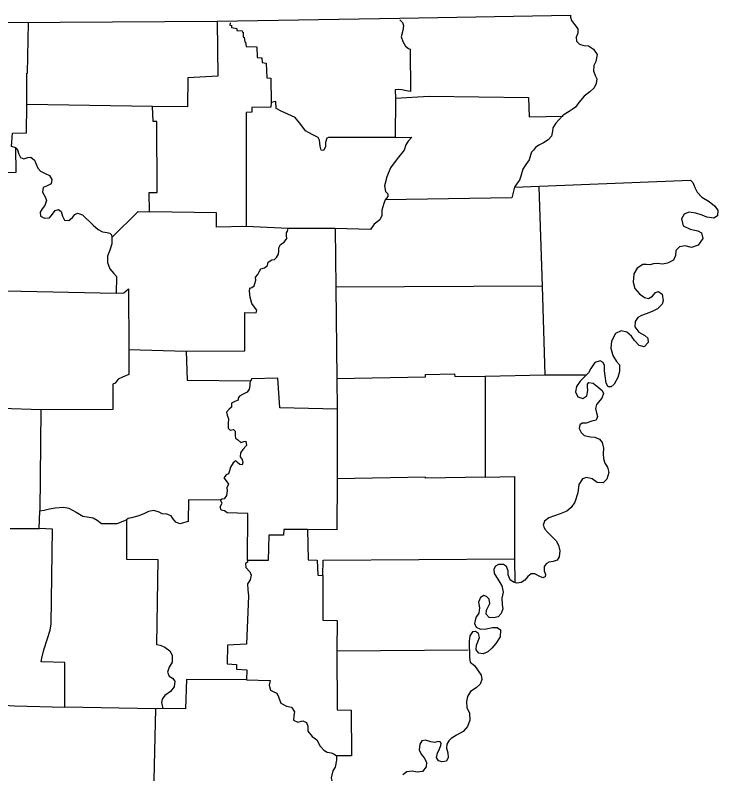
# Model space of a CAD drawing. Extents: x 1127717 to 1741049, y 2026793 to 2244711.
# Drawn here: x 1166334 to 1168552, y 2107232 to 2109628 of the extents above; entities that cross this region are included whole.
import ezdxf

# ---------------------------------------------------------------- set-up
doc = ezdxf.new("R2010")
doc.units = 0
doc.layers.add('30', color=7, linetype='Continuous')

msp = doc.modelspace()

# ---------------------------------------------------------------- linework, layer by layer
at = {"layer": '30'}
for points in [[(1166311.5, 2109604.3), (1166972, 2109608.7), (1167548.3, 2109618.1), (1168086.9, 2109627.9), (1168087.3, 2109621.4), (1168090, 2109611.1), (1168100, 2109598.1), (1168109.8, 2109584.3), (1168109.8, 2109571.2), (1168105.3, 2109558.7), (1168106.5, 2109545.3), (1168116.1, 2109536.1), (1168129.2, 2109532), (1168144.4, 2109531.1), (1168160.2, 2109520.8), (1168171.2, 2109504.2), (1168167.2, 2109481.3), (1168160.8, 2109468.8), (1168159.5, 2109451.7), (1168165.3, 2109437.3), (1168170.8, 2109426.4), (1168168.6, 2109411.7), (1168161.7, 2109398.2), (1168147.7, 2109385.8), (1168130, 2109372.5), (1168114, 2109352.5), (1168102.7, 2109337.7), (1168092.6, 2109330.2), (1168082.5, 2109324), (1168063.7, 2109311.9), (1168050.8, 2109297.6), (1168041, 2109286.8), (1168031.7, 2109271.7), (1168029.9, 2109261.4), (1168027, 2109245.3), (1168017, 2109234.2), (1168001.8, 2109224.5), (1167987.4, 2109217.6), (1167977, 2109210.4), (1167970.4, 2109201.4), (1167964.1, 2109195.6), (1167960.4, 2109185.4), (1167956.5, 2109171.1), (1167946, 2109156), (1167936.7, 2109141.2), (1167930.8, 2109119.8), (1167925.9, 2109106.6), (1167918.8, 2109097.6), (1167910.9, 2109085.1), (1168466.2, 2109107.3), (1168473, 2109099), (1168480.1, 2109083.7), (1168486.8, 2109069.2), (1168502.1, 2109053.5), (1168525.2, 2109039.3), (1168542.2, 2109025.9), (1168552.2, 2109011.9), (1168550.7, 2108994.5), (1168539.1, 2108987.1), (1168517.9, 2108990), (1168502.3, 2108995.8), (1168483.3, 2109002.5), (1168460.5, 2109006), (1168446.3, 2108999.6), (1168437.2, 2108984.5), (1168443, 2108962.9), (1168464.6, 2108952.3), (1168488.6, 2108946.7), (1168500.6, 2108940), (1168504.9, 2108922.8), (1168490.2, 2108901.1), (1168468.6, 2108894.6), (1168448.9, 2108898.9), (1168430.7, 2108896.6), (1168419.5, 2108884.6), (1168418.8, 2108869.2), (1168412.1, 2108853.8), (1168393.8, 2108844.8), (1168377.3, 2108842), (1168361.6, 2108843.9), (1168348.7, 2108842.7), (1168337.4, 2108839.5), (1168326.7, 2108840.9), (1168315, 2108840.4), (1168297.9, 2108829), (1168286.8, 2108811.3), (1168284.7, 2108784.9), (1168290.6, 2108764.5), (1168304.8, 2108747.8), (1168320.4, 2108736.1), (1168333, 2108733), (1168345.5, 2108740.5), (1168355.2, 2108752.5), (1168365.1, 2108755.1), (1168376.6, 2108746.8), (1168380.1, 2108725.8), (1168376.6, 2108715.6), (1168361.5, 2108700.4)], [(1166971.9, 2109606.8), (1166974.5, 2109435.6), (1166879, 2109430.2), (1166878.4, 2109338.7), (1166768.2, 2109339.8)], [(1167548.7, 2109612.8), (1167556.9, 2109604.4), (1167559.6, 2109595.7), (1167558.4, 2109579.5), (1167553.2, 2109559.4), (1167558.2, 2109544.7), (1167566.1, 2109529.8), (1167576, 2109522.3), (1167580.7, 2109520.5), (1167582.3, 2109386.3), (1167569.9, 2109388.6), (1167554.5, 2109392.4), (1167544, 2109393.3), (1167533.5, 2109392.3), (1167534.7, 2109366.1), (1167533.8, 2109241.6), (1167323.4, 2109241.6), (1167317.6, 2109239.1), (1167314, 2109225.8), (1167313.5, 2109212), (1167307.4, 2109200.6), (1167300.5, 2109201.9), (1167297.4, 2109214.1), (1167294.4, 2109233.5), (1167290.4, 2109241.9), (1167271.5, 2109251.5), (1167250.5, 2109262.8), (1167235.8, 2109282.9), (1167217.8, 2109304.9), (1167195.1, 2109315.7), (1167173.7, 2109324.4), (1167158.6, 2109333.5), (1167157.1, 2109355.7), (1167142.5, 2109352.6)], [(1166151.2, 2109039.5), (1166242.1, 2109040.9), (1166242.4, 2109131.2), (1166337.4, 2109132.3), (1166336.3, 2109209.3), (1166322.3, 2109213.6), (1166325.4, 2109255.7), (1166370.3, 2109256.6), (1166371.1, 2109345.8), (1166370.8, 2109444.7), (1166373.5, 2109444.9), (1166376.1, 2109602.2)], [(1167012.7, 2109603.9), (1167011.8, 2109596.6), (1167017.3, 2109595.1), (1167017.4, 2109588.6), (1167033.8, 2109586), (1167034.5, 2109579.5), (1167050.7, 2109578.5), (1167051.8, 2109574.7), (1167053.9, 2109574.6), (1167054.1, 2109558.4), (1167056.7, 2109557.9), (1167058.9, 2109544), (1167061.7, 2109543), (1167063.4, 2109528.5), (1167097.3, 2109527.4), (1167098.1, 2109494), (1167113.4, 2109493.3), (1167114.3, 2109478.5), (1167126.9, 2109476.1), (1167128.5, 2109429.9), (1167140.9, 2109429.4), (1167142.5, 2109352.6), (1167141.8, 2109337.6), (1167081.4, 2109336.7), (1167080.9, 2109321.7), (1167063.7, 2109320.6), (1167063.8, 2108960.3), (1166969.7, 2108957.9), (1166969.6, 2109003.2), (1166758.2, 2109006.5)], [(1167534.7, 2109366.1), (1167641.4, 2109371.9), (1167954.1, 2109367.4), (1167956.2, 2109306.5), (1168064.3, 2109309)], [(1166639.3, 2108926), (1166722.2, 2109007.8), (1166758.2, 2109006.5), (1166757.6, 2109067.7), (1166782.4, 2109067.6), (1166781.5, 2109291.9), (1166770.2, 2109292.4), (1166768.2, 2109339.8), (1166371.1, 2109345.8)], [(1167533.8, 2109241.6), (1167586.3, 2109242.7), (1167575.1, 2109229.7), (1167567.3, 2109218.9), (1167562, 2109201.6), (1167539.8, 2109174.5), (1167519.5, 2109146), (1167507.6, 2109117.1), (1167499.7, 2109089.1), (1167503.2, 2109071.2), (1167510.2, 2109063.2), (1167510.3, 2109055.1), (1167502.3, 2109044.8)], [(1166336.3, 2109209.3), (1166341.9, 2109202.8), (1166346, 2109188.9), (1166351.3, 2109178), (1166361.9, 2109173.8), (1166374.4, 2109178.6), (1166384.2, 2109179.6), (1166395.1, 2109170.4), (1166405.6, 2109144.7), (1166414.5, 2109134.8), (1166429.2, 2109127.9), (1166442.6, 2109121.2), (1166450.1, 2109109.1), (1166448.4, 2109095.3), (1166433.5, 2109087.7), (1166422.9, 2109083.4), (1166420.3, 2109068.6), (1166428.9, 2109053.7), (1166432.7, 2109042.9), (1166428.4, 2109026.8), (1166419.9, 2109016.2), (1166413, 2109006.1), (1166414.5, 2108992.9), (1166426.8, 2108986.8), (1166443, 2108987.9), (1166452.5, 2108999.7), (1166460.8, 2109011.2), (1166471.1, 2109014.1), (1166479.9, 2109008), (1166484.1, 2108992.7), (1166490.4, 2108980.4), (1166503.2, 2108979.3), (1166515.1, 2108988.6), (1166523.1, 2108998.3), (1166530.6, 2109002.4), (1166546.5, 2108997.4), (1166580.3, 2108964.9), (1166595.8, 2108950.5), (1166610.2, 2108943.1), (1166625.2, 2108941.2), (1166633.3, 2108939.2), (1166638, 2108934.3), (1166639.3, 2108926)], [(1167910.9, 2109085.1), (1167901.8, 2109050.7), (1167502.3, 2109044.8)], [(1167986.8, 2109085.3), (1167997.5, 2108772.5), (1168006.6, 2108492.2), (1168134.2, 2108491.8)], [(1167502.3, 2109044.8), (1167497.6, 2109032.7), (1167491.2, 2109011.8), (1167491.2, 2108995.6), (1167485.2, 2108981.4), (1167467.6, 2108967.4), (1167455.4, 2108950.9), (1167344.5, 2108953.9), (1167195.6, 2108954.1)], [(1166692.7, 2108572.2), (1166873.6, 2108566.3), (1167059.3, 2108567.7), (1167059.2, 2108688.6), (1167095.2, 2108687.5), (1167097.5, 2108695.8), (1167089.5, 2108705.5), (1167081.4, 2108717.6), (1167076, 2108737.4), (1167074.4, 2108756.3), (1167075.3, 2108765.6), (1167081, 2108768.1), (1167088.5, 2108772.8), (1167093.8, 2108791), (1167093.3, 2108800.3), (1167100.1, 2108808.8), (1167104.8, 2108817.8), (1167109.7, 2108827), (1167121.7, 2108830.1), (1167130.4, 2108837.4), (1167133, 2108847.6), (1167144.5, 2108854.8), (1167152.7, 2108856.6), (1167159, 2108862.2), (1167165.4, 2108872.8), (1167166.7, 2108882.1), (1167166.4, 2108893), (1167172.3, 2108903.2), (1167183.9, 2108911.1), (1167192.2, 2108922.2), (1167191.2, 2108932.4), (1167191.1, 2108940.3), (1167194, 2108945.7), (1167195.6, 2108954.1), (1167063.8, 2108960.3)], [(1167344.5, 2108953.9), (1167346.6, 2108768.4), (1167349.8, 2108480.8), (1167351, 2108383.6), (1167169.8, 2108387.8), (1167163.3, 2108481.1), (1167080, 2108479.4), (1167077.7, 2108472.8)], [(1166639.3, 2108926), (1166639.2, 2108906.2), (1166633.3, 2108886), (1166625.9, 2108867.1), (1166625.3, 2108846.3), (1166633.3, 2108826.7), (1166645.4, 2108812.1), (1166654.6, 2108802.7), (1166653, 2108750)], [(1167997.5, 2108772.5), (1167346.6, 2108768.4)], [(1166302.6, 2108757.3), (1166653, 2108750), (1166676.8, 2108750.6), (1166692.1, 2108763.9), (1166692.7, 2108572.2), (1166693.2, 2108493.5), (1166673.5, 2108484.3), (1166658.9, 2108477.9), (1166650.3, 2108465.9), (1166642.1, 2108462), (1166642.4, 2108382.3), (1166414.8, 2108381.9), (1166292.3, 2108385.8)], [(1168361.5, 2108700.4), (1168344.9, 2108692.1), (1168326.2, 2108684.3), (1168310.8, 2108679.3), (1168299.5, 2108672.6), (1168291.6, 2108660.1), (1168290.7, 2108643.6), (1168303, 2108627.2), (1168321.4, 2108615.7), (1168331.1, 2108608.1), (1168332.8, 2108594.5), (1168319.9, 2108580.9), (1168303.7, 2108584.5), (1168288.7, 2108600), (1168280.1, 2108613.8), (1168265.3, 2108626.6), (1168247.5, 2108630.8), (1168229.2, 2108622.7), (1168217.1, 2108598.1), (1168214.8, 2108575.8), (1168220.9, 2108553), (1168232.2, 2108534), (1168241.6, 2108523.1), (1168242, 2108502.8), (1168236.4, 2108483.6), (1168224.6, 2108462.6), (1168215.4, 2108453.7), (1168205.8, 2108454.1), (1168199.4, 2108466.1), (1168197.1, 2108488.6), (1168194.5, 2108504.8), (1168194.3, 2108521), (1168190.7, 2108531.1), (1168180.3, 2108536.3), (1168164.4, 2108531.1), (1168151.2, 2108511.5), (1168143.8, 2108498), (1168131.5, 2108485.8), (1168118.1, 2108471.5), (1168106.1, 2108455.5), (1168102.8, 2108438.6), (1168110.4, 2108423), (1168126.3, 2108417.5), (1168138.3, 2108425.4), (1168142, 2108442.8), (1168140.5, 2108454.5), (1168141.1, 2108462.3), (1168145.2, 2108468), (1168159, 2108465.4), (1168174.6, 2108453.2), (1168186.8, 2108442.5), (1168191.7, 2108433.3), (1168185.9, 2108418.2), (1168168.9, 2108398.7), (1168165.8, 2108385.4), (1168169.1, 2108371.5), (1168172.8, 2108360.2), (1168168.3, 2108349.3), (1168154.4, 2108345.5), (1168136.9, 2108339.4), (1168124.2, 2108339.6), (1168116.5, 2108334.5), (1168114.9, 2108323), (1168120.4, 2108309.8), (1168130.5, 2108300.6), (1168150, 2108296), (1168164.3, 2108294.8), (1168178.7, 2108289.1), (1168187.6, 2108278.2), (1168191.6, 2108260), (1168190.6, 2108242.6), (1168191, 2108227.8), (1168196, 2108212.7), (1168203.7, 2108200), (1168207.9, 2108183.7), (1168201.4, 2108162.1), (1168190.4, 2108150.8), (1168171.4, 2108151.9), (1168155.3, 2108163.1), (1168138, 2108167.9), (1168125.3, 2108163.4), (1168114, 2108145.7), (1168110, 2108118.8), (1168100.9, 2108089.9), (1168088.9, 2108072.7), (1168075.4, 2108061.9), (1168054.5, 2108053.5), (1168018.5, 2108040), (1168005.6, 2108030), (1168001.1, 2108017.6), (1168005.7, 2108004.9), (1168016, 2107994.5), (1168042.3, 2107968.1), (1168049.7, 2107953.6), (1168053.9, 2107936.2), (1168051.9, 2107917.6), (1168044.8, 2107906.3), (1168032.3, 2107902.2), (1168018.7, 2107900), (1168011, 2107896.1), (1168004.2, 2107886.7)], [(1166873.6, 2108566.3), (1166877.3, 2108474.7), (1167077.7, 2108472.8), (1167074.5, 2108467.1), (1167075.5, 2108457.8), (1167073.4, 2108446.9), (1167066.6, 2108437.7), (1167053.6, 2108431.2), (1167042.1, 2108424.3), (1167038.6, 2108417.9), (1167038.3, 2108411.5), (1167027.7, 2108407.6), (1167017.1, 2108402.7), (1167017.6, 2108390.3), (1167010.1, 2108383.6), (1167001.8, 2108373.7), (1167003.1, 2108364.6), (1167008.2, 2108353.5), (1167006.5, 2108337.8), (1167006.2, 2108323.5), (1167013.3, 2108317.7), (1167023.3, 2108319), (1167028.7, 2108314.1), (1167028.7, 2108300.5), (1167030, 2108292.4), (1167036.6, 2108287.7), (1167046.3, 2108278.5), (1167056.6, 2108281.2), (1167062.5, 2108282.5), (1167064.5, 2108269.2), (1167053, 2108256.5), (1167045.5, 2108246.1), (1167045, 2108232.5), (1167050.4, 2108224.8), (1167053.1, 2108215.2), (1167050.5, 2108207.9), (1167043.9, 2108208.7), (1167035.6, 2108215.5), (1167030.5, 2108219.9), (1167022.5, 2108214.1), (1167013.9, 2108200.6), (1167010.6, 2108188.3), (1167008.1, 2108179.5), (1166999.9, 2108175.8), (1166992.8, 2108166.9), (1167000.3, 2108157.5), (1167007.5, 2108146.9), (1167002.8, 2108135.5), (1167003.4, 2108125.9), (1167001.7, 2108111.2), (1166993.6, 2108100.6), (1166986.7, 2108099.5), (1166982.3, 2108095.8)], [(1167349.8, 2108480.8), (1167629.5, 2108485.7), (1167629.6, 2108492.6), (1167720.8, 2108495.6), (1167721.6, 2108487.2), (1167817.8, 2108487.8), (1168006.6, 2108492.2)], [(1167817.8, 2108487.8), (1167818.1, 2108169.2), (1167910.5, 2108171.3), (1167909.9, 2107910.9), (1167911.7, 2107836.3)], [(1166414.8, 2108381.9), (1166412, 2108062.7), (1166425.4, 2108064.4), (1166443.2, 2108069.1), (1166460.9, 2108072.1), (1166486.4, 2108074.3), (1166503.3, 2108070.7), (1166527, 2108057.9), (1166548, 2108045.6), (1166567.7, 2108042.2), (1166580.8, 2108040.8), (1166593.3, 2108032.9), (1166607.2, 2108022.4), (1166620.6, 2108022.7), (1166637.5, 2108022.4), (1166656.6, 2108022.6), (1166685.2, 2108034.2), (1166685.2, 2107909.8), (1166784.5, 2107908.4), (1166780.4, 2107640.7), (1166792.5, 2107638.3), (1166807.2, 2107632.1), (1166822, 2107620.2), (1166830.2, 2107606.7), (1166830.3, 2107584.8), (1166820, 2107569.2), (1166815.4, 2107552.6), (1166820.9, 2107540.6), (1166831.3, 2107533.7), (1166837.8, 2107524.1), (1166836.6, 2107506.7), (1166824.2, 2107491.4), (1166807.2, 2107479.3), (1166798.7, 2107468), (1166795.9, 2107456.9), (1166800.8, 2107437.7)], [(1167351, 2108383.6), (1167350.2, 2108163.7), (1167349.3, 2108002.6), (1167257.5, 2108003.2), (1167182.8, 2108004), (1167181.1, 2107985.4), (1167135, 2107985.2), (1167133.2, 2107905.9), (1167068.1, 2107905.5), (1167068.7, 2108054.3), (1167003.8, 2108055.8), (1166995.1, 2108062.4), (1166984.7, 2108064.5), (1166981.7, 2108075.5), (1166987.2, 2108087.1), (1166982.3, 2108095.8)], [(1167818.1, 2108169.2), (1167629.8, 2108165.3), (1167629.6, 2108169.1), (1167350.2, 2108163.7)], [(1166982.3, 2108095.8), (1166881.9, 2108097.2), (1166880.7, 2108028.3), (1166866.1, 2108024.5), (1166853.9, 2108021.6), (1166841.8, 2108026.8), (1166832.2, 2108038), (1166826.7, 2108046.4), (1166812.9, 2108052.1), (1166798.6, 2108053.3), (1166788.7, 2108058.7), (1166771.8, 2108063.3), (1166755.3, 2108060), (1166742.1, 2108054), (1166724.5, 2108046.7), (1166713, 2108043.6), (1166701.8, 2108040.4), (1166691.5, 2108038.7), (1166685.2, 2108034.2)], [(1166777.4, 2107437.6), (1166490.8, 2107442.4), (1166490.8, 2107583.1), (1166416.8, 2107585.3), (1166418.7, 2107596.9), (1166425.3, 2107623.3), (1166436.7, 2107659.6), (1166445, 2107685.9), (1166447.7, 2107705.2), (1166452.1, 2108005), (1166410.4, 2108006.4), (1166412, 2108062.7)], [(1166318.1, 2108006.6), (1166410.4, 2108006.4)], [(1167257.5, 2108003.2), (1167259, 2107907.8), (1167287.4, 2107907.1), (1167289.2, 2107859.4), (1167305.9, 2107858.6), (1167306.4, 2107907), (1167909.9, 2107910.9)], [(1167068.1, 2107905.5), (1167067.3, 2107900.3), (1167061.5, 2107896.6), (1167062, 2107883.4), (1167075.4, 2107869.9), (1167079, 2107859.3), (1167075.9, 2107844.1), (1167067.3, 2107831.9), (1167068.4, 2107813.2), (1167070.5, 2107793.7), (1167064.6, 2107641.6), (1167004.6, 2107638.4), (1167003.1, 2107578.8), (1167032.7, 2107577.1), (1167033.2, 2107562.5), (1167066, 2107560.1), (1167064.8, 2107529.1), (1167138.7, 2107526.9), (1167135.8, 2107511.5), (1167140.3, 2107496.1), (1167153.4, 2107490.2), (1167160.7, 2107486.7), (1167166, 2107475), (1167172.8, 2107455.3), (1167190.5, 2107445.2), (1167206.2, 2107442.3), (1167216, 2107427.9), (1167213.7, 2107416), (1167212.5, 2107401.5), (1167226.4, 2107395.5), (1167242.7, 2107399.3), (1167253.8, 2107393.6), (1167258.4, 2107382.6), (1167258.2, 2107367.1), (1167271.9, 2107350.2), (1167286.3, 2107338.7), (1167297.2, 2107319.5), (1167308.4, 2107307.1), (1167319.3, 2107300.5), (1167331.7, 2107297.9), (1167340.2, 2107294.7), (1167348.2, 2107288.3)], [(1168004.2, 2107886.7), (1168004.4, 2107873.1), (1168007.8, 2107860.9), (1168007, 2107854), (1168000, 2107850.5), (1167988.4, 2107855.7), (1167974.2, 2107863.4), (1167963, 2107863.6), (1167952.3, 2107854.9), (1167942.6, 2107843.2), (1167931.7, 2107836.4), (1167918.8, 2107834.3), (1167907.7, 2107837.1), (1167896.3, 2107844.9), (1167890.4, 2107860), (1167890.6, 2107873.1), (1167884.9, 2107886.6), (1167875.4, 2107892.7), (1167860.2, 2107892.5), (1167850.8, 2107887.6), (1167845.6, 2107877.7), (1167846.3, 2107864.3), (1167858, 2107846.2), (1167870.2, 2107825.8), (1167874.7, 2107805.2), (1167870.5, 2107786.4), (1167871.9, 2107766.6), (1167873.1, 2107752.5), (1167868.5, 2107738.3), (1167859, 2107728), (1167844.2, 2107724.4), (1167830.9, 2107726.1), (1167820.5, 2107735.8), (1167822.2, 2107748.9), (1167832.3, 2107769.7), (1167830.6, 2107783), (1167821.7, 2107792.3), (1167813.7, 2107795), (1167802.6, 2107789), (1167797.3, 2107774.5), (1167800.1, 2107755.9), (1167797.7, 2107739.5), (1167788.6, 2107725.3), (1167784.2, 2107706.3), (1167789.8, 2107695.3), (1167803, 2107688.6), (1167821.2, 2107689.7), (1167841.3, 2107693.7), (1167855.6, 2107693.7), (1167866.2, 2107686.1), (1167864.9, 2107664.9), (1167851.6, 2107643.2), (1167838.7, 2107628.2), (1167826.4, 2107616.9), (1167811.5, 2107611), (1167797.4, 2107612.7), (1167789.3, 2107623.3), (1167790.5, 2107638.5), (1167799.5, 2107662.2), (1167796.8, 2107675.4), (1167787.6, 2107681.2), (1167777.8, 2107680), (1167769.5, 2107667.2), (1167767.1, 2107650.8), (1167768.3, 2107598.8), (1167771, 2107585), (1167784.4, 2107574.5), (1167805.1, 2107543.9), (1167807.5, 2107529.5), (1167802.2, 2107514.6), (1167788.9, 2107503.8), (1167771.8, 2107491.5), (1167762.2, 2107476.2), (1167758.4, 2107460.5), (1167760.4, 2107441.6), (1167768, 2107423.1), (1167769.5, 2107401.7), (1167762, 2107381), (1167748.9, 2107366), (1167727, 2107354), (1167710.1, 2107343.5), (1167703.1, 2107336.5), (1167696.9, 2107325.9), (1167696.2, 2107312.8), (1167699.6, 2107298.6), (1167701.4, 2107282.9), (1167695.3, 2107271.5), (1167682.4, 2107269.6), (1167671, 2107273.4), (1167664.7, 2107283.3), (1167667.1, 2107296.6), (1167673.3, 2107310.3), (1167678, 2107321.4), (1167678.8, 2107328.8), (1167675.3, 2107332.7), (1167669.8, 2107333.5), (1167659.1, 2107330.8), (1167646, 2107332.7), (1167629.1, 2107338.4), (1167617.4, 2107336), (1167611.3, 2107325.6)], [(1167305.9, 2107858.6), (1167305.6, 2107717.2), (1167350.7, 2107716.5), (1167349.8, 2107620.2), (1167764, 2107623.9)], [(1165865.7, 2107837.2), (1165945.1, 2107832.1), (1165941.8, 2107738.5), (1166034.6, 2107736.2), (1166035.4, 2107657), (1166076.4, 2107656.1), (1166079, 2107640.3), (1166124.8, 2107639.1), (1166125.2, 2107594.7), (1166208.8, 2107588.3), (1166211.6, 2107542.5), (1166298.4, 2107539.6), (1166298.1, 2107448.8), (1166332.4, 2107446.8), (1166490.8, 2107442.4)], [(1167349.8, 2107620.2), (1167351.1, 2107433.5), (1167395.3, 2107432.7), (1167395.7, 2107289.2), (1167348.2, 2107288.3), (1167348.5, 2107275.4), (1167344.5, 2107252.6), (1167337.4, 2107240.8), (1167331.5, 2107219), (1167335.4, 2107206.3), (1167339, 2107197.4), (1167339.3, 2107183.1), (1167343.5, 2107166.8), (1167341.3, 2107147.5), (1167328.2, 2107136.6), (1167320.6, 2107121.7), (1167322.2, 2107103), (1167325.5, 2107088.9), (1167319, 2107074), (1167309.8, 2107066.8), (1167301.8, 2107058.6), (1167300.3, 2107051.7), (1167443.3, 2107057.6)], [(1167064.8, 2107529.1), (1166874.7, 2107529.9), (1166872.1, 2107437), (1166800.8, 2107437.7), (1166777.4, 2107437.6), (1166771.2, 2107168.3)], [(1167611.3, 2107325.6), (1167609.5, 2107307.3), (1167615.7, 2107293.6), (1167625.8, 2107282.2), (1167632.5, 2107269), (1167631.7, 2107253.5), (1167620.3, 2107239.7), (1167602.8, 2107237.6), (1167586.9, 2107240.2), (1167571.1, 2107238.3), (1167557.8, 2107228.3)]]:
    msp.add_lwpolyline(points, dxfattribs=at)

doc.saveas('drawing.dxf')
